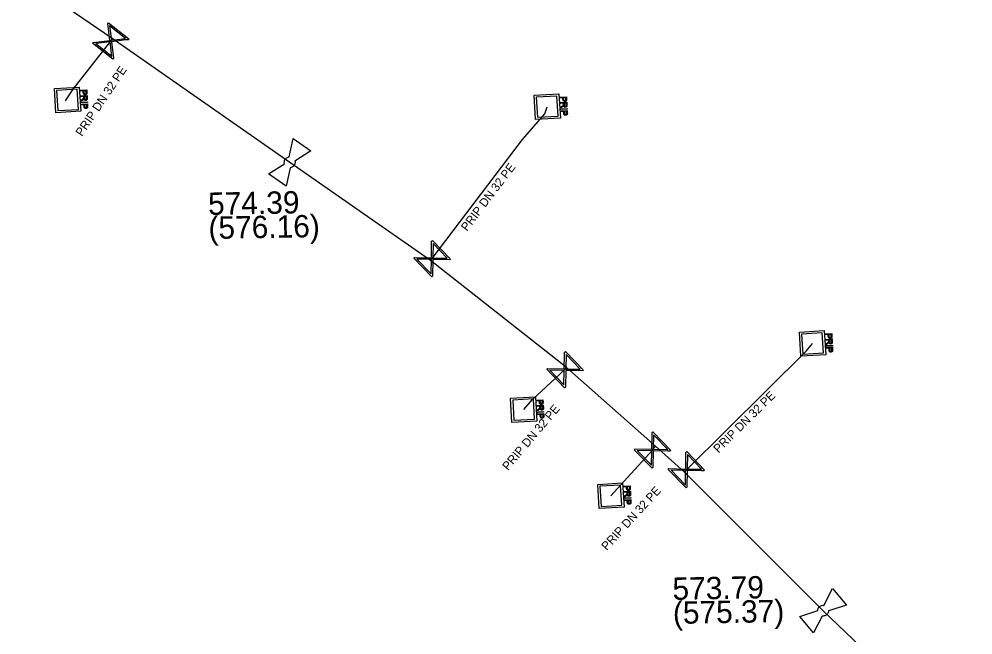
# Model space of a CAD drawing. Extents: x -643544 to -637295, y -1119190 to -1111715.
# Drawn here: x -641916.9 to -641861.5, y -1113568.9 to -1113533.1 of the extents above; entities that cross this region are included whole.
import ezdxf

# ---------------------------------------------------------------- set-up
doc = ezdxf.new("R2010")
doc.units = 0
for name, color, linetype in [('Default', 7, 'Continuous'), ('VP Lomový bod', 7, 'Continuous'), ('VP Lomový bod - popis', 7, 'Continuous'), ('VP Popis přípojky', 7, 'Continuous'), ('VP Přípojka', 7, 'Continuous'), ('VP Řad', 7, 'Continuous'), ('VP Šachta', 7, 'Continuous'), ('VP Šoupě', 7, 'Continuous')]:
    doc.layers.add(name, color=color, linetype=linetype)

msp = doc.modelspace()

# ---------------------------------------------------------------- linework, layer by layer
at = {"layer": 'Default'}
for points in [[(-641913.266, -1113537.731), (-641913.235, -1113537.708), (-641913.218, -1113537.694), (-641913.202, -1113537.679), (-641913.196, -1113537.668), (-641913.19, -1113537.657), (-641913.188, -1113537.646), (-641913.186, -1113537.638), (-641913.187, -1113537.62)], [(-641913.006, -1113537.321), (-641913.003, -1113537.356), (-641913.006, -1113537.376), (-641913.009, -1113537.402), (-641913.02, -1113537.421), (-641913.032, -1113537.44), (-641913.053, -1113537.451), (-641913.074, -1113537.463), (-641913.101, -1113537.464), (-641913.147, -1113537.467), (-641913.18, -1113537.44), (-641913.213, -1113537.413), (-641913.217, -1113537.338)], [(-641913.176, -1113537.335), (-641913.173, -1113537.382), (-641913.155, -1113537.4), (-641913.137, -1113537.418), (-641913.105, -1113537.416), (-641913.083, -1113537.414), (-641913.068, -1113537.403), (-641913.053, -1113537.391), (-641913.049, -1113537.372), (-641913.046, -1113537.36), (-641913.048, -1113537.327)], [(-641912.985, -1113537.664), (-641912.983, -1113537.712), (-641912.991, -1113537.737), (-641912.999, -1113537.763), (-641913.023, -1113537.779), (-641913.046, -1113537.795), (-641913.076, -1113537.797), (-641913.115, -1113537.799), (-641913.142, -1113537.776), (-641913.169, -1113537.753), (-641913.179, -1113537.702), (-641913.188, -1113537.721), (-641913.195, -1113537.732), (-641913.213, -1113537.753), (-641913.241, -1113537.773)], [(-641912.96, -1113538.121), (-641912.958, -1113538.157), (-641912.96, -1113538.176), (-641912.964, -1113538.202), (-641912.975, -1113538.221), (-641912.986, -1113538.24), (-641913.007, -1113538.252), (-641913.029, -1113538.264), (-641913.055, -1113538.265), (-641913.102, -1113538.268), (-641913.135, -1113538.241), (-641913.167, -1113538.214), (-641913.172, -1113538.139)], [(-641913.144, -1113537.664), (-641913.143, -1113537.697), (-641913.135, -1113537.715), (-641913.127, -1113537.732), (-641913.112, -1113537.741), (-641913.097, -1113537.749), (-641913.078, -1113537.748), (-641913.054, -1113537.747), (-641913.039, -1113537.727), (-641913.023, -1113537.708), (-641913.026, -1113537.668)], [(-641913.13, -1113538.136), (-641913.128, -1113538.182), (-641913.109, -1113538.2), (-641913.091, -1113538.218), (-641913.06, -1113538.216), (-641913.038, -1113538.215), (-641913.022, -1113538.203), (-641913.007, -1113538.191), (-641913.003, -1113538.173), (-641913, -1113538.16), (-641913.002, -1113538.127)], [(-641885.37, -1113538.124), (-641885.338, -1113538.102), (-641885.322, -1113538.087), (-641885.306, -1113538.073), (-641885.3, -1113538.062), (-641885.294, -1113538.05), (-641885.292, -1113538.039), (-641885.29, -1113538.032), (-641885.291, -1113538.013)], [(-641885.089, -1113538.058), (-641885.086, -1113538.105), (-641885.095, -1113538.131), (-641885.103, -1113538.156), (-641885.126, -1113538.173), (-641885.15, -1113538.189), (-641885.179, -1113538.19), (-641885.218, -1113538.193), (-641885.245, -1113538.17), (-641885.272, -1113538.147), (-641885.282, -1113538.096), (-641885.291, -1113538.115), (-641885.299, -1113538.125), (-641885.316, -1113538.147), (-641885.344, -1113538.167)], [(-641885.109, -1113537.714), (-641885.107, -1113537.75), (-641885.11, -1113537.769), (-641885.113, -1113537.795), (-641885.124, -1113537.814), (-641885.135, -1113537.833), (-641885.156, -1113537.845), (-641885.178, -1113537.856), (-641885.205, -1113537.858), (-641885.251, -1113537.861), (-641885.284, -1113537.834), (-641885.316, -1113537.807), (-641885.321, -1113537.731)], [(-641885.279, -1113537.729), (-641885.277, -1113537.775), (-641885.259, -1113537.793), (-641885.24, -1113537.811), (-641885.209, -1113537.809), (-641885.187, -1113537.808), (-641885.172, -1113537.796), (-641885.156, -1113537.784), (-641885.153, -1113537.766), (-641885.15, -1113537.753), (-641885.152, -1113537.72)], [(-641885.248, -1113538.057), (-641885.246, -1113538.09), (-641885.238, -1113538.108), (-641885.231, -1113538.126), (-641885.215, -1113538.134), (-641885.2, -1113538.143), (-641885.182, -1113538.142), (-641885.158, -1113538.14), (-641885.142, -1113538.121), (-641885.127, -1113538.102), (-641885.129, -1113538.061)], [(-641885.064, -1113538.515), (-641885.061, -1113538.55), (-641885.064, -1113538.57), (-641885.067, -1113538.596), (-641885.078, -1113538.615), (-641885.09, -1113538.634), (-641885.111, -1113538.645), (-641885.132, -1113538.657), (-641885.159, -1113538.659), (-641885.205, -1113538.661), (-641885.238, -1113538.635), (-641885.271, -1113538.608), (-641885.275, -1113538.532)], [(-641885.234, -1113538.53), (-641885.231, -1113538.576), (-641885.213, -1113538.594), (-641885.195, -1113538.612), (-641885.163, -1113538.61), (-641885.141, -1113538.609), (-641885.126, -1113538.597), (-641885.111, -1113538.585), (-641885.107, -1113538.566), (-641885.104, -1113538.554), (-641885.106, -1113538.521)], [(-641901.513, -1113541.477), (-641901.526, -1113541.426), (-641901.521, -1113541.372), (-641901.513, -1113541.288), (-641901.466, -1113541.221), (-641901.419, -1113541.154), (-641901.341, -1113541.116), (-641901.293, -1113541.093), (-641901.24, -1113541.088)], [(-641900.905, -1113541.323), (-641900.893, -1113541.373), (-641900.898, -1113541.426), (-641900.907, -1113541.512), (-641900.954, -1113541.579), (-641901.001, -1113541.646), (-641901.077, -1113541.682), (-641901.126, -1113541.706), (-641901.179, -1113541.711)], [(-641869.679, -1113551.494), (-641869.677, -1113551.53), (-641869.68, -1113551.549), (-641869.683, -1113551.575), (-641869.694, -1113551.594), (-641869.705, -1113551.613), (-641869.726, -1113551.625), (-641869.748, -1113551.636), (-641869.775, -1113551.638), (-641869.821, -1113551.641), (-641869.854, -1113551.614), (-641869.886, -1113551.587), (-641869.891, -1113551.511)], [(-641869.849, -1113551.509), (-641869.847, -1113551.555), (-641869.829, -1113551.573), (-641869.81, -1113551.591), (-641869.779, -1113551.589), (-641869.757, -1113551.588), (-641869.742, -1113551.576), (-641869.726, -1113551.564), (-641869.723, -1113551.546), (-641869.72, -1113551.533), (-641869.722, -1113551.5)], [(-641869.94, -1113551.904), (-641869.908, -1113551.882), (-641869.892, -1113551.867), (-641869.876, -1113551.853), (-641869.87, -1113551.842), (-641869.864, -1113551.83), (-641869.862, -1113551.819), (-641869.86, -1113551.812), (-641869.861, -1113551.793)], [(-641869.659, -1113551.838), (-641869.656, -1113551.885), (-641869.665, -1113551.911), (-641869.673, -1113551.936), (-641869.696, -1113551.953), (-641869.72, -1113551.969), (-641869.749, -1113551.97), (-641869.788, -1113551.973), (-641869.815, -1113551.95), (-641869.842, -1113551.927), (-641869.852, -1113551.876), (-641869.861, -1113551.895), (-641869.869, -1113551.905), (-641869.886, -1113551.927), (-641869.914, -1113551.947)], [(-641869.818, -1113551.837), (-641869.816, -1113551.87), (-641869.808, -1113551.888), (-641869.801, -1113551.906), (-641869.785, -1113551.914), (-641869.77, -1113551.923), (-641869.752, -1113551.922), (-641869.728, -1113551.92), (-641869.712, -1113551.901), (-641869.697, -1113551.882), (-641869.699, -1113551.841)], [(-641869.634, -1113552.295), (-641869.631, -1113552.33), (-641869.634, -1113552.35), (-641869.637, -1113552.376), (-641869.648, -1113552.395), (-641869.66, -1113552.414), (-641869.681, -1113552.425), (-641869.702, -1113552.437), (-641869.729, -1113552.439), (-641869.775, -1113552.441), (-641869.808, -1113552.415), (-641869.841, -1113552.388), (-641869.845, -1113552.312)], [(-641869.804, -1113552.31), (-641869.801, -1113552.356), (-641869.783, -1113552.374), (-641869.765, -1113552.392), (-641869.733, -1113552.39), (-641869.711, -1113552.389), (-641869.696, -1113552.377), (-641869.681, -1113552.365), (-641869.677, -1113552.346), (-641869.674, -1113552.334), (-641869.676, -1113552.301)], [(-641886.479, -1113555.344), (-641886.477, -1113555.38), (-641886.48, -1113555.399), (-641886.483, -1113555.425), (-641886.494, -1113555.444), (-641886.505, -1113555.463), (-641886.526, -1113555.475), (-641886.548, -1113555.486), (-641886.575, -1113555.488), (-641886.621, -1113555.491), (-641886.654, -1113555.464), (-641886.686, -1113555.437), (-641886.691, -1113555.361)], [(-641886.649, -1113555.359), (-641886.647, -1113555.405), (-641886.629, -1113555.423), (-641886.61, -1113555.441), (-641886.579, -1113555.439), (-641886.557, -1113555.438), (-641886.542, -1113555.426), (-641886.526, -1113555.414), (-641886.523, -1113555.396), (-641886.52, -1113555.383), (-641886.522, -1113555.35)], [(-641886.74, -1113555.754), (-641886.708, -1113555.732), (-641886.692, -1113555.717), (-641886.676, -1113555.703), (-641886.67, -1113555.692), (-641886.664, -1113555.68), (-641886.662, -1113555.669), (-641886.66, -1113555.662), (-641886.661, -1113555.643)], [(-641886.459, -1113555.688), (-641886.456, -1113555.735), (-641886.465, -1113555.761), (-641886.473, -1113555.786), (-641886.496, -1113555.803), (-641886.52, -1113555.819), (-641886.549, -1113555.82), (-641886.588, -1113555.823), (-641886.615, -1113555.8), (-641886.642, -1113555.777), (-641886.652, -1113555.726), (-641886.661, -1113555.745), (-641886.669, -1113555.755), (-641886.686, -1113555.777), (-641886.714, -1113555.797)], [(-641886.618, -1113555.687), (-641886.616, -1113555.72), (-641886.608, -1113555.738), (-641886.601, -1113555.756), (-641886.585, -1113555.764), (-641886.57, -1113555.773), (-641886.552, -1113555.772), (-641886.528, -1113555.77), (-641886.512, -1113555.751), (-641886.497, -1113555.732), (-641886.499, -1113555.691)], [(-641886.434, -1113556.145), (-641886.431, -1113556.18), (-641886.434, -1113556.2), (-641886.437, -1113556.226), (-641886.448, -1113556.245), (-641886.46, -1113556.264), (-641886.481, -1113556.275), (-641886.502, -1113556.287), (-641886.529, -1113556.289), (-641886.575, -1113556.291), (-641886.608, -1113556.265), (-641886.641, -1113556.238), (-641886.645, -1113556.162)], [(-641886.604, -1113556.16), (-641886.601, -1113556.206), (-641886.583, -1113556.224), (-641886.565, -1113556.242), (-641886.533, -1113556.24), (-641886.511, -1113556.239), (-641886.496, -1113556.227), (-641886.481, -1113556.215), (-641886.477, -1113556.196), (-641886.474, -1113556.184), (-641886.476, -1113556.151)], [(-641881.409, -1113560.354), (-641881.407, -1113560.39), (-641881.41, -1113560.409), (-641881.413, -1113560.435), (-641881.424, -1113560.454), (-641881.435, -1113560.473), (-641881.456, -1113560.485), (-641881.478, -1113560.496), (-641881.505, -1113560.498), (-641881.551, -1113560.501), (-641881.584, -1113560.474), (-641881.616, -1113560.447), (-641881.621, -1113560.371)], [(-641881.579, -1113560.369), (-641881.577, -1113560.415), (-641881.559, -1113560.433), (-641881.54, -1113560.451), (-641881.509, -1113560.449), (-641881.487, -1113560.448), (-641881.472, -1113560.436), (-641881.456, -1113560.424), (-641881.453, -1113560.406), (-641881.45, -1113560.393), (-641881.452, -1113560.36)], [(-641881.67, -1113560.764), (-641881.638, -1113560.742), (-641881.622, -1113560.727), (-641881.606, -1113560.713), (-641881.6, -1113560.702), (-641881.594, -1113560.69), (-641881.592, -1113560.679), (-641881.59, -1113560.672), (-641881.591, -1113560.653)], [(-641881.389, -1113560.698), (-641881.386, -1113560.745), (-641881.395, -1113560.771), (-641881.403, -1113560.796), (-641881.426, -1113560.813), (-641881.45, -1113560.829), (-641881.479, -1113560.83), (-641881.518, -1113560.833), (-641881.545, -1113560.81), (-641881.572, -1113560.787), (-641881.582, -1113560.736), (-641881.591, -1113560.755), (-641881.599, -1113560.765), (-641881.616, -1113560.787), (-641881.644, -1113560.807)], [(-641881.548, -1113560.697), (-641881.546, -1113560.73), (-641881.538, -1113560.748), (-641881.531, -1113560.766), (-641881.515, -1113560.774), (-641881.5, -1113560.783), (-641881.482, -1113560.782), (-641881.458, -1113560.78), (-641881.442, -1113560.761), (-641881.427, -1113560.742), (-641881.429, -1113560.701)], [(-641881.364, -1113561.155), (-641881.361, -1113561.19), (-641881.364, -1113561.21), (-641881.367, -1113561.236), (-641881.378, -1113561.255), (-641881.39, -1113561.274), (-641881.411, -1113561.285), (-641881.432, -1113561.297), (-641881.459, -1113561.299), (-641881.505, -1113561.301), (-641881.538, -1113561.275), (-641881.571, -1113561.248), (-641881.575, -1113561.172)], [(-641881.534, -1113561.17), (-641881.531, -1113561.216), (-641881.513, -1113561.234), (-641881.495, -1113561.252), (-641881.463, -1113561.25), (-641881.441, -1113561.249), (-641881.426, -1113561.237), (-641881.411, -1113561.225), (-641881.407, -1113561.206), (-641881.404, -1113561.194), (-641881.406, -1113561.161)], [(-641870.502, -1113567.488), (-641870.502, -1113567.435), (-641870.483, -1113567.384), (-641870.454, -1113567.304), (-641870.392, -1113567.252), (-641870.33, -1113567.199), (-641870.244, -1113567.182), (-641870.192, -1113567.172), (-641870.14, -1113567.181)], [(-641869.876, -1113567.493), (-641869.877, -1113567.544), (-641869.895, -1113567.595), (-641869.926, -1113567.676), (-641869.988, -1113567.728), (-641870.05, -1113567.781), (-641870.133, -1113567.797), (-641870.187, -1113567.807), (-641870.239, -1113567.799)]]:
    msp.add_open_spline(points, degree=3, dxfattribs=at)
at = {"layer": 'VP Lomový bod'}
for points in [[(-641901.24, -1113541.088), (-641901.005, -1113540.018)], [(-641901.005, -1113540.018), (-641899.981, -1113540.735), (-641900.905, -1113541.323)], [(-641901.179, -1113541.711), (-641901.415, -1113542.782), (-641902.439, -1113542.065), (-641901.513, -1113541.477)], [(-641870.14, -1113567.181), (-641869.641, -1113566.205)], [(-641869.641, -1113566.205), (-641868.832, -1113567.159), (-641869.876, -1113567.493)], [(-641870.239, -1113567.799), (-641870.739, -1113568.775), (-641871.548, -1113567.821), (-641870.502, -1113567.488)]]:
    msp.add_lwpolyline(points, dxfattribs=at)
at = {"layer": 'VP Přípojka'}
for points in [[(-641914.25, -1113537.82), (-641913.8, -1113537.15), (-641911.62, -1113534.34), (-641911.54, -1113534.19)], [(-641893.02, -1113547.12), (-641892.93, -1113547), (-641887.68, -1113540.07), (-641886.37, -1113538.58), (-641886.23, -1113538.16)], [(-641878.25, -1113559.43), (-641878.14, -1113559.29), (-641871.18, -1113552.39), (-641870.8, -1113551.94)], [(-641887.6, -1113555.79), (-641887.11, -1113555.21), (-641885.2, -1113553.46), (-641885.11, -1113553.34)], [(-641882.53, -1113560.8), (-641881.56, -1113559.74), (-641880.11, -1113558.14), (-641879.94, -1113557.92)]]:
    msp.add_lwpolyline(points, dxfattribs=at)
at = {"layer": 'VP Řad'}
msp.add_lwpolyline([(-641857.82, -1113579.43), (-641862.85, -1113574.5), (-641870.19, -1113567.49), (-641878.25, -1113559.43), (-641879.94, -1113557.92), (-641885.11, -1113553.34), (-641893.02, -1113547.12), (-641901.21, -1113541.4), (-641911.54, -1113534.19), (-641914.89, -1113531.89), (-641922.44, -1113526.85), (-641927.665, -1113523.455), (-641934.975, -1113518.715), (-641937.06, -1113517.37), (-641943.97, -1113513.02), (-641950.07, -1113508.85), (-641959.57, -1113502.17), (-641977.07, -1113490.44)], dxfattribs=at)
at = {"layer": 'VP Šachta'}
for points in [[(-641913.364, -1113538.43), (-641914.813, -1113538.515), (-641914.895, -1113537.103), (-641913.446, -1113537.019), (-641913.364, -1113538.43)], [(-641913.562, -1113537.147), (-641914.765, -1113537.217), (-641914.697, -1113538.387), (-641913.494, -1113538.316), (-641913.562, -1113537.147)], [(-641913.372, -1113537.208), (-641913.013, -1113537.187), (-641913.006, -1113537.321)], [(-641913.217, -1113537.338), (-641913.223, -1113537.245), (-641913.369, -1113537.254), (-641913.372, -1113537.208)], [(-641913.353, -1113537.527), (-641912.995, -1113537.506), (-641912.985, -1113537.664)], [(-641913.187, -1113537.62), (-641913.191, -1113537.565), (-641913.35, -1113537.574), (-641913.353, -1113537.527)], [(-641913.048, -1113537.327), (-641913.053, -1113537.235), (-641913.181, -1113537.243)], [(-641913.181, -1113537.243), (-641913.176, -1113537.335)], [(-641913.026, -1113537.668), (-641913.032, -1113537.556), (-641913.15, -1113537.563)], [(-641913.15, -1113537.563), (-641913.144, -1113537.664)], [(-641885.467, -1113538.823), (-641886.916, -1113538.908), (-641886.999, -1113537.497), (-641885.55, -1113537.412), (-641885.467, -1113538.823)], [(-641885.666, -1113537.54), (-641886.869, -1113537.61), (-641886.8, -1113538.78), (-641885.597, -1113538.71), (-641885.666, -1113537.54)], [(-641885.475, -1113537.601), (-641885.117, -1113537.58), (-641885.109, -1113537.714)], [(-641885.321, -1113537.731), (-641885.326, -1113537.639), (-641885.472, -1113537.647), (-641885.475, -1113537.601)], [(-641885.152, -1113537.72), (-641885.157, -1113537.629), (-641885.285, -1113537.636)], [(-641885.285, -1113537.636), (-641885.279, -1113537.729)], [(-641913.241, -1113537.773), (-641913.335, -1113537.841), (-641913.338, -1113537.781), (-641913.266, -1113537.731)], [(-641913.333, -1113537.89), (-641912.975, -1113537.869), (-641912.972, -1113537.915), (-641913.33, -1113537.936), (-641913.333, -1113537.89)], [(-641913.326, -1113538.008), (-641912.968, -1113537.987), (-641912.96, -1113538.121)], [(-641913.172, -1113538.139), (-641913.177, -1113538.046), (-641913.323, -1113538.055), (-641913.326, -1113538.008)], [(-641913.002, -1113538.127), (-641913.008, -1113538.036), (-641913.136, -1113538.044)], [(-641913.136, -1113538.044), (-641913.13, -1113538.136)], [(-641885.457, -1113537.92), (-641885.098, -1113537.899), (-641885.089, -1113538.058)], [(-641885.291, -1113538.013), (-641885.294, -1113537.959), (-641885.454, -1113537.968), (-641885.457, -1113537.92)], [(-641885.344, -1113538.167), (-641885.438, -1113538.235), (-641885.442, -1113538.175), (-641885.37, -1113538.124)], [(-641885.129, -1113538.061), (-641885.136, -1113537.949), (-641885.254, -1113537.956)], [(-641885.254, -1113537.956), (-641885.248, -1113538.057)], [(-641885.437, -1113538.284), (-641885.078, -1113538.263), (-641885.076, -1113538.309), (-641885.434, -1113538.33), (-641885.437, -1113538.284)], [(-641885.43, -1113538.402), (-641885.071, -1113538.381), (-641885.064, -1113538.515)], [(-641885.275, -1113538.532), (-641885.281, -1113538.44), (-641885.427, -1113538.448), (-641885.43, -1113538.402)], [(-641885.106, -1113538.521), (-641885.111, -1113538.43), (-641885.239, -1113538.437)], [(-641885.239, -1113538.437), (-641885.234, -1113538.53)], [(-641870.037, -1113552.603), (-641871.486, -1113552.688), (-641871.569, -1113551.277), (-641870.12, -1113551.192), (-641870.037, -1113552.603)], [(-641870.236, -1113551.32), (-641871.439, -1113551.39), (-641871.37, -1113552.56), (-641870.167, -1113552.49), (-641870.236, -1113551.32)], [(-641870.045, -1113551.381), (-641869.687, -1113551.36), (-641869.679, -1113551.494)], [(-641869.891, -1113551.511), (-641869.896, -1113551.419), (-641870.042, -1113551.427), (-641870.045, -1113551.381)], [(-641869.722, -1113551.5), (-641869.727, -1113551.409), (-641869.855, -1113551.416)], [(-641869.855, -1113551.416), (-641869.849, -1113551.509)], [(-641870.027, -1113551.7), (-641869.668, -1113551.679), (-641869.659, -1113551.838)], [(-641869.861, -1113551.793), (-641869.864, -1113551.739), (-641870.024, -1113551.748), (-641870.027, -1113551.7)], [(-641869.914, -1113551.947), (-641870.008, -1113552.015), (-641870.012, -1113551.955), (-641869.94, -1113551.904)], [(-641870.007, -1113552.064), (-641869.648, -1113552.043), (-641869.646, -1113552.089), (-641870.004, -1113552.11), (-641870.007, -1113552.064)], [(-641869.699, -1113551.841), (-641869.706, -1113551.729), (-641869.824, -1113551.736)], [(-641869.824, -1113551.736), (-641869.818, -1113551.837)], [(-641870, -1113552.182), (-641869.641, -1113552.161), (-641869.634, -1113552.295)], [(-641869.845, -1113552.312), (-641869.851, -1113552.22), (-641869.997, -1113552.228), (-641870, -1113552.182)], [(-641869.676, -1113552.301), (-641869.681, -1113552.21), (-641869.809, -1113552.217)], [(-641869.809, -1113552.217), (-641869.804, -1113552.31)], [(-641886.837, -1113556.453), (-641888.286, -1113556.538), (-641888.369, -1113555.127), (-641886.92, -1113555.042), (-641886.837, -1113556.453)], [(-641887.036, -1113555.17), (-641888.239, -1113555.24), (-641888.17, -1113556.41), (-641886.967, -1113556.34), (-641887.036, -1113555.17)], [(-641886.845, -1113555.231), (-641886.487, -1113555.21), (-641886.479, -1113555.344)], [(-641886.691, -1113555.361), (-641886.696, -1113555.269), (-641886.842, -1113555.277), (-641886.845, -1113555.231)], [(-641886.522, -1113555.35), (-641886.527, -1113555.259), (-641886.655, -1113555.266)], [(-641886.655, -1113555.266), (-641886.649, -1113555.359)], [(-641886.827, -1113555.55), (-641886.468, -1113555.529), (-641886.459, -1113555.688)], [(-641886.661, -1113555.643), (-641886.664, -1113555.589), (-641886.824, -1113555.598), (-641886.827, -1113555.55)], [(-641886.714, -1113555.797), (-641886.808, -1113555.865), (-641886.812, -1113555.805), (-641886.74, -1113555.754)], [(-641886.807, -1113555.914), (-641886.448, -1113555.893), (-641886.446, -1113555.939), (-641886.804, -1113555.96), (-641886.807, -1113555.914)], [(-641886.499, -1113555.691), (-641886.506, -1113555.579), (-641886.624, -1113555.586)], [(-641886.624, -1113555.586), (-641886.618, -1113555.687)], [(-641886.8, -1113556.032), (-641886.441, -1113556.011), (-641886.434, -1113556.145)], [(-641886.645, -1113556.162), (-641886.651, -1113556.07), (-641886.797, -1113556.078), (-641886.8, -1113556.032)], [(-641886.476, -1113556.151), (-641886.481, -1113556.06), (-641886.609, -1113556.067)], [(-641886.609, -1113556.067), (-641886.604, -1113556.16)], [(-641881.767, -1113561.463), (-641883.216, -1113561.548), (-641883.299, -1113560.137), (-641881.85, -1113560.052), (-641881.767, -1113561.463)], [(-641881.966, -1113560.18), (-641883.169, -1113560.25), (-641883.1, -1113561.42), (-641881.897, -1113561.35), (-641881.966, -1113560.18)], [(-641881.775, -1113560.241), (-641881.417, -1113560.22), (-641881.409, -1113560.354)], [(-641881.621, -1113560.371), (-641881.626, -1113560.279), (-641881.772, -1113560.287), (-641881.775, -1113560.241)], [(-641881.452, -1113560.36), (-641881.457, -1113560.269), (-641881.585, -1113560.276)], [(-641881.585, -1113560.276), (-641881.579, -1113560.369)], [(-641881.757, -1113560.56), (-641881.398, -1113560.539), (-641881.389, -1113560.698)], [(-641881.591, -1113560.653), (-641881.594, -1113560.599), (-641881.754, -1113560.608), (-641881.757, -1113560.56)], [(-641881.644, -1113560.807), (-641881.738, -1113560.875), (-641881.742, -1113560.815), (-641881.67, -1113560.764)], [(-641881.737, -1113560.924), (-641881.378, -1113560.903), (-641881.376, -1113560.949), (-641881.734, -1113560.97), (-641881.737, -1113560.924)], [(-641881.429, -1113560.701), (-641881.436, -1113560.589), (-641881.554, -1113560.596)], [(-641881.554, -1113560.596), (-641881.548, -1113560.697)], [(-641881.73, -1113561.042), (-641881.371, -1113561.021), (-641881.364, -1113561.155)], [(-641881.575, -1113561.172), (-641881.581, -1113561.08), (-641881.727, -1113561.088), (-641881.73, -1113561.042)], [(-641881.406, -1113561.161), (-641881.411, -1113561.07), (-641881.539, -1113561.077)], [(-641881.539, -1113561.077), (-641881.534, -1113561.17)]]:
    msp.add_lwpolyline(points, dxfattribs=at)
at = {"layer": 'VP Šoupě'}
for points in [[(-641911.749, -1113533.287), (-641910.567, -1113534.211), (-641910.608, -1113534.263), (-641910.736, -1113534.274), (-641911.569, -1113534.378), (-641911.45, -1113535.341), (-641911.491, -1113535.393), (-641912.673, -1113534.469), (-641912.632, -1113534.417), (-641911.668, -1113534.301), (-641911.771, -1113533.467), (-641911.79, -1113533.339), (-641911.749, -1113533.287)], [(-641911.683, -1113533.458), (-641911.58, -1113534.29), (-641910.75, -1113534.187), (-641911.683, -1113533.458)], [(-641911.553, -1113535.225), (-641911.657, -1113534.388), (-641912.492, -1113534.492), (-641911.553, -1113535.225)], [(-641892.91, -1113545.94), (-641891.87, -1113547.02), (-641891.917, -1113547.066), (-641892.045, -1113547.059), (-641892.885, -1113547.044), (-641892.903, -1113548.015), (-641892.95, -1113548.06), (-641893.99, -1113546.98), (-641893.943, -1113546.934), (-641892.972, -1113546.955), (-641892.957, -1113546.115), (-641892.957, -1113545.985), (-641892.91, -1113545.94)], [(-641892.868, -1113546.118), (-641892.884, -1113546.956), (-641892.047, -1113546.971), (-641892.868, -1113546.118)], [(-641892.988, -1113547.886), (-641892.973, -1113547.043), (-641893.814, -1113547.028), (-641892.988, -1113547.886)], [(-641885.18, -1113552.4), (-641884.14, -1113553.48), (-641884.187, -1113553.526), (-641884.315, -1113553.519), (-641885.155, -1113553.504), (-641885.173, -1113554.475), (-641885.22, -1113554.52), (-641886.26, -1113553.44), (-641886.213, -1113553.394), (-641885.242, -1113553.415), (-641885.227, -1113552.575), (-641885.227, -1113552.445), (-641885.18, -1113552.4)], [(-641885.138, -1113552.578), (-641885.154, -1113553.416), (-641884.317, -1113553.431), (-641885.138, -1113552.578)], [(-641885.258, -1113554.346), (-641885.243, -1113553.503), (-641886.084, -1113553.488), (-641885.258, -1113554.346)], [(-641880.09, -1113557.08), (-641879.05, -1113558.16), (-641879.097, -1113558.206), (-641879.225, -1113558.199), (-641880.065, -1113558.184), (-641880.083, -1113559.155), (-641880.13, -1113559.2), (-641881.17, -1113558.12), (-641881.123, -1113558.074), (-641880.152, -1113558.095), (-641880.137, -1113557.255), (-641880.137, -1113557.125), (-641880.09, -1113557.08)], [(-641880.048, -1113557.258), (-641880.064, -1113558.096), (-641879.227, -1113558.111), (-641880.048, -1113557.258)], [(-641880.168, -1113559.026), (-641880.153, -1113558.183), (-641880.994, -1113558.168), (-641880.168, -1113559.026)], [(-641878.12, -1113558.23), (-641877.08, -1113559.31), (-641877.127, -1113559.356), (-641877.255, -1113559.349), (-641878.095, -1113559.334), (-641878.113, -1113560.305), (-641878.16, -1113560.35), (-641879.2, -1113559.27), (-641879.153, -1113559.224), (-641878.182, -1113559.245), (-641878.167, -1113558.405), (-641878.167, -1113558.275), (-641878.12, -1113558.23)], [(-641878.078, -1113558.408), (-641878.094, -1113559.246), (-641877.257, -1113559.261), (-641878.078, -1113558.408)], [(-641878.198, -1113560.176), (-641878.183, -1113559.333), (-641879.024, -1113559.318), (-641878.198, -1113560.176)]]:
    msp.add_lwpolyline(points, dxfattribs=at)

# ---------------------------------------------------------------- texts
at = {"layer": 'VP Lomový bod - popis'}
for s, p in [('574.39', (-641905.947, -1113544.46)), ('(576.16)', (-641905.923, -1113545.86)), ('573.79', (-641878.938, -1113566.862)), ('(575.37)', (-641878.913, -1113568.261))]:
    msp.add_text(s, height=1.3, rotation=1, dxfattribs=at).set_placement(p)
at = {"layer": 'VP Popis přípojky'}
for rotation, p in [(56.113, (-641913.29, -1113539.929)), (52.8533, (-641890.898, -1113545.447)), (44.752, (-641876.273, -1113558.345)), (49.808, (-641888.513, -1113559.366)), (47.5385, (-641882.767, -1113564.022))]:
    msp.add_text('PRIP DN 32 PE', height=0.5, rotation=rotation, dxfattribs=at).set_placement(p)

doc.saveas('drawing.dxf')
